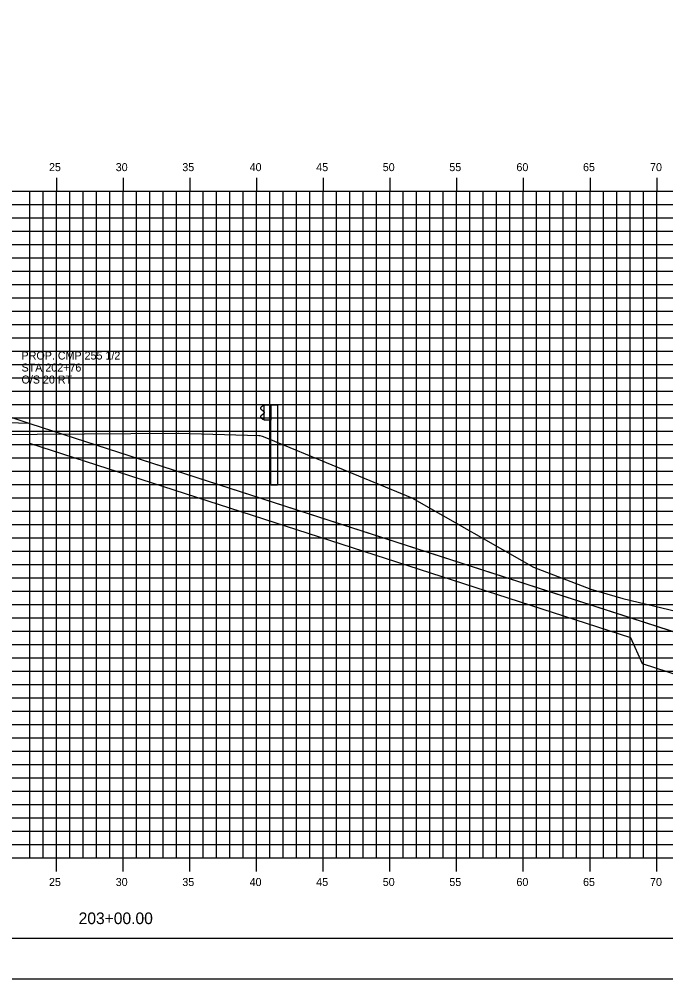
# Model space of a CAD drawing. Extents: x 850598 to 870284, y 366541 to 366651.
# Drawn here: x 866639.6 to 866688, y 366541.2 to 366613.1 of the extents above; entities that cross this region are included whole.
import ezdxf

# ---------------------------------------------------------------- set-up
doc = ezdxf.new("R2010")
doc.units = 0
for name, color, linetype in [('BORDER', 7, 'Continuous'), ('D_Drainage_RipRap', 7, 'Continuous'), ('D_Roadway_Centerline', 7, 'Continuous'), ('D_Roadway_SlopeLines', 7, 'Continuous'), ('D_Roadway_SubGrade', 7, 'Continuous'), ('H_V ANNOTATION', 7, 'Continuous'), ('MAJOR', 7, 'Continuous'), ('MINOR', 7, 'Continuous'), ('PLOT BOUNDARY', 7, 'Continuous'), ('S_Guardrail_Beam', 7, 'Continuous'), ('S_Roadway_Centerline', 7, 'Continuous'), ('S_Utilities_Pole_Joint', 7, 'Continuous')]:
    doc.layers.add(name, color=color, linetype=linetype)

msp = doc.modelspace()

# ---------------------------------------------------------------- linework, layer by layer
at = {"layer": 'BORDER'}
msp.add_line((866572.368, 366544.225), (866732.368, 366544.225), dxfattribs=at)
at = {"layer": 'D_Drainage_RipRap'}
msp.add_lwpolyline([(866685.438, 366568.225), (866694.124, 366565.416), (866703.986, 366562.225), (866700.986, 366559.225), (866697.986, 366559.225), (866694.986, 366561.966), (866686.3, 366564.775), (866685.438, 366566.725), (866640.368, 366581.305), (866640.368, 366582.805)], close=True, dxfattribs=at)
at = {"layer": 'D_Roadway_Centerline'}
msp.add_lwpolyline([(866583.152, 366591.759), (866596.323, 366585.173), (866599.368, 366582.515), (866599.823, 366584.963), (866599.914, 366584.965), (866599.992, 366584.919), (866600.362, 366584.531), (866600.368, 366584.365), (866606.368, 366584.725), (866617.368, 366584.945), (866628.368, 366585.165), (866632.368, 366584.925), (866634.368, 366584.805), (866640.368, 366582.805), (866685.438, 366568.225), (866694.124, 366565.416), (866703.986, 366562.225), (866707.986, 366562.225)], dxfattribs=at)
at = {"layer": 'D_Roadway_SlopeLines'}
msp.add_lwpolyline([(866640.368, 366582.805), (866703.986, 366562.225), (866703.986, 366562.225)], dxfattribs=at)
at = {"layer": 'D_Roadway_SubGrade'}
msp.add_lwpolyline([(866628.368, 366584.665), (866629.368, 366584.605), (866629.368, 366584.855), (866634.368, 366584.555), (866634.368, 366584.805), (866640.368, 366582.805), (866628.368, 366583.165)], close=True, dxfattribs=at)
at = {"layer": 'MAJOR'}
for p, q in [((866642.368, 366601.227), (866642.368, 366600.225)), ((866642.368, 366601.227), (866642.368, 366600.225)), ((866647.368, 366601.227), (866647.368, 366600.225)), ((866647.368, 366601.227), (866647.368, 366600.225)), ((866652.368, 366601.227), (866652.368, 366600.225)), ((866652.368, 366601.227), (866652.368, 366600.225)), ((866657.368, 366601.227), (866657.368, 366600.225)), ((866657.368, 366601.227), (866657.368, 366600.225)), ((866662.368, 366601.227), (866662.368, 366600.225)), ((866662.368, 366601.227), (866662.368, 366600.225)), ((866667.368, 366601.227), (866667.368, 366600.225)), ((866667.368, 366601.227), (866667.368, 366600.225)), ((866672.368, 366601.227), (866672.368, 366600.225)), ((866672.368, 366601.227), (866672.368, 366600.225)), ((866677.368, 366601.227), (866677.368, 366600.225)), ((866677.368, 366601.227), (866677.368, 366600.225)), ((866682.368, 366601.227), (866682.368, 366600.225)), ((866682.368, 366601.227), (866682.368, 366600.225)), ((866687.368, 366601.227), (866687.368, 366600.225)), ((866687.368, 366601.227), (866687.368, 366600.225)), ((866577.368, 366600.225), (866717.368, 366600.225)), ((866577.368, 366600.225), (866717.368, 366600.225)), ((866577.368, 366600.225), (866717.368, 366600.225)), ((866577.368, 366600.225), (866717.368, 366600.225)), ((866642.368, 366550.225), (866642.368, 366600.225)), ((866642.368, 366550.225), (866642.368, 366600.225)), ((866647.368, 366550.225), (866647.368, 366600.225)), ((866647.368, 366550.225), (866647.368, 366600.225)), ((866652.368, 366550.225), (866652.368, 366600.225)), ((866652.368, 366550.225), (866652.368, 366600.225)), ((866657.368, 366550.225), (866657.368, 366600.225)), ((866657.368, 366550.225), (866657.368, 366600.225)), ((866662.368, 366550.225), (866662.368, 366600.225)), ((866662.368, 366550.225), (866662.368, 366600.225)), ((866667.368, 366550.225), (866667.368, 366600.225)), ((866667.368, 366550.225), (866667.368, 366600.225)), ((866672.368, 366550.225), (866672.368, 366600.225)), ((866672.368, 366550.225), (866672.368, 366600.225)), ((866677.368, 366550.225), (866677.368, 366600.225)), ((866677.368, 366550.225), (866677.368, 366600.225)), ((866682.368, 366550.225), (866682.368, 366600.225)), ((866682.368, 366550.225), (866682.368, 366600.225)), ((866687.368, 366550.225), (866687.368, 366600.225)), ((866687.368, 366550.225), (866687.368, 366600.225)), ((866577.368, 366595.225), (866717.368, 366595.225)), ((866577.368, 366595.225), (866717.368, 366595.225)), ((866577.368, 366590.225), (866717.368, 366590.225)), ((866577.368, 366590.225), (866717.368, 366590.225)), ((866577.368, 366585.225), (866717.368, 366585.225)), ((866577.368, 366585.225), (866717.368, 366585.225)), ((866577.368, 366580.225), (866717.368, 366580.225)), ((866577.368, 366580.225), (866717.368, 366580.225)), ((866577.368, 366575.225), (866717.368, 366575.225)), ((866577.368, 366575.225), (866717.368, 366575.225)), ((866577.368, 366570.225), (866717.368, 366570.225)), ((866577.368, 366570.225), (866717.368, 366570.225)), ((866577.368, 366565.225), (866717.368, 366565.225)), ((866577.368, 366565.225), (866717.368, 366565.225)), ((866577.368, 366560.225), (866717.368, 366560.225)), ((866577.368, 366560.225), (866717.368, 366560.225)), ((866577.368, 366555.225), (866717.368, 366555.225)), ((866577.368, 366555.225), (866717.368, 366555.225)), ((866577.368, 366550.225), (866717.368, 366550.225)), ((866577.368, 366550.225), (866717.368, 366550.225)), ((866577.368, 366550.225), (866717.368, 366550.225)), ((866577.368, 366550.225), (866717.368, 366550.225)), ((866642.368, 366549.223), (866642.368, 366550.225)), ((866642.368, 366549.223), (866642.368, 366550.225)), ((866647.368, 366549.223), (866647.368, 366550.225)), ((866647.368, 366549.223), (866647.368, 366550.225)), ((866652.368, 366549.223), (866652.368, 366550.225)), ((866652.368, 366549.223), (866652.368, 366550.225)), ((866657.368, 366549.223), (866657.368, 366550.225)), ((866657.368, 366549.223), (866657.368, 366550.225)), ((866662.368, 366549.223), (866662.368, 366550.225)), ((866662.368, 366549.223), (866662.368, 366550.225)), ((866667.368, 366549.223), (866667.368, 366550.225)), ((866667.368, 366549.223), (866667.368, 366550.225)), ((866672.368, 366549.223), (866672.368, 366550.225)), ((866672.368, 366549.223), (866672.368, 366550.225)), ((866677.368, 366549.223), (866677.368, 366550.225)), ((866677.368, 366549.223), (866677.368, 366550.225)), ((866682.368, 366549.223), (866682.368, 366550.225)), ((866682.368, 366549.223), (866682.368, 366550.225)), ((866687.368, 366549.223), (866687.368, 366550.225)), ((866687.368, 366549.223), (866687.368, 366550.225))]:
    msp.add_line(p, q, dxfattribs=at)
at = {"layer": 'MINOR'}
for p, q in [((866640.368, 366550.225), (866640.368, 366600.225)), ((866640.368, 366550.225), (866640.368, 366600.225)), ((866641.368, 366550.225), (866641.368, 366600.225)), ((866641.368, 366550.225), (866641.368, 366600.225)), ((866643.368, 366550.225), (866643.368, 366600.225)), ((866643.368, 366550.225), (866643.368, 366600.225)), ((866644.368, 366550.225), (866644.368, 366600.225)), ((866644.368, 366550.225), (866644.368, 366600.225)), ((866645.368, 366550.225), (866645.368, 366600.225)), ((866645.368, 366550.225), (866645.368, 366600.225)), ((866646.368, 366550.225), (866646.368, 366600.225)), ((866646.368, 366550.225), (866646.368, 366600.225)), ((866648.368, 366550.225), (866648.368, 366600.225)), ((866648.368, 366550.225), (866648.368, 366600.225)), ((866649.368, 366550.225), (866649.368, 366600.225)), ((866649.368, 366550.225), (866649.368, 366600.225)), ((866650.368, 366550.225), (866650.368, 366600.225)), ((866650.368, 366550.225), (866650.368, 366600.225)), ((866651.368, 366550.225), (866651.368, 366600.225)), ((866651.368, 366550.225), (866651.368, 366600.225)), ((866653.368, 366550.225), (866653.368, 366600.225)), ((866653.368, 366550.225), (866653.368, 366600.225)), ((866654.368, 366550.225), (866654.368, 366600.225)), ((866654.368, 366550.225), (866654.368, 366600.225)), ((866655.368, 366550.225), (866655.368, 366600.225)), ((866655.368, 366550.225), (866655.368, 366600.225)), ((866656.368, 366550.225), (866656.368, 366600.225)), ((866656.368, 366550.225), (866656.368, 366600.225)), ((866658.368, 366550.225), (866658.368, 366600.225)), ((866658.368, 366550.225), (866658.368, 366600.225)), ((866659.368, 366550.225), (866659.368, 366600.225)), ((866659.368, 366550.225), (866659.368, 366600.225)), ((866660.368, 366550.225), (866660.368, 366600.225)), ((866660.368, 366550.225), (866660.368, 366600.225)), ((866661.368, 366550.225), (866661.368, 366600.225)), ((866661.368, 366550.225), (866661.368, 366600.225)), ((866663.368, 366550.225), (866663.368, 366600.225)), ((866663.368, 366550.225), (866663.368, 366600.225)), ((866664.368, 366550.225), (866664.368, 366600.225)), ((866664.368, 366550.225), (866664.368, 366600.225)), ((866665.368, 366550.225), (866665.368, 366600.225)), ((866665.368, 366550.225), (866665.368, 366600.225)), ((866666.368, 366550.225), (866666.368, 366600.225)), ((866666.368, 366550.225), (866666.368, 366600.225)), ((866668.368, 366550.225), (866668.368, 366600.225)), ((866668.368, 366550.225), (866668.368, 366600.225)), ((866669.368, 366550.225), (866669.368, 366600.225)), ((866669.368, 366550.225), (866669.368, 366600.225)), ((866670.368, 366550.225), (866670.368, 366600.225)), ((866670.368, 366550.225), (866670.368, 366600.225)), ((866671.368, 366550.225), (866671.368, 366600.225)), ((866671.368, 366550.225), (866671.368, 366600.225)), ((866673.368, 366550.225), (866673.368, 366600.225)), ((866673.368, 366550.225), (866673.368, 366600.225)), ((866674.368, 366550.225), (866674.368, 366600.225)), ((866674.368, 366550.225), (866674.368, 366600.225)), ((866675.368, 366550.225), (866675.368, 366600.225)), ((866675.368, 366550.225), (866675.368, 366600.225)), ((866676.368, 366550.225), (866676.368, 366600.225)), ((866676.368, 366550.225), (866676.368, 366600.225)), ((866678.368, 366550.225), (866678.368, 366600.225)), ((866678.368, 366550.225), (866678.368, 366600.225)), ((866679.368, 366550.225), (866679.368, 366600.225)), ((866679.368, 366550.225), (866679.368, 366600.225)), ((866680.368, 366550.225), (866680.368, 366600.225)), ((866680.368, 366550.225), (866680.368, 366600.225)), ((866681.368, 366550.225), (866681.368, 366600.225)), ((866681.368, 366550.225), (866681.368, 366600.225)), ((866683.368, 366550.225), (866683.368, 366600.225)), ((866683.368, 366550.225), (866683.368, 366600.225)), ((866684.368, 366550.225), (866684.368, 366600.225)), ((866684.368, 366550.225), (866684.368, 366600.225)), ((866685.368, 366550.225), (866685.368, 366600.225)), ((866685.368, 366550.225), (866685.368, 366600.225)), ((866686.368, 366550.225), (866686.368, 366600.225)), ((866686.368, 366550.225), (866686.368, 366600.225)), ((866577.368, 366599.225), (866717.368, 366599.225)), ((866577.368, 366599.225), (866717.368, 366599.225)), ((866577.368, 366598.225), (866717.368, 366598.225)), ((866577.368, 366598.225), (866717.368, 366598.225)), ((866577.368, 366597.225), (866717.368, 366597.225)), ((866577.368, 366597.225), (866717.368, 366597.225)), ((866577.368, 366596.225), (866717.368, 366596.225)), ((866577.368, 366596.225), (866717.368, 366596.225)), ((866577.368, 366594.225), (866717.368, 366594.225)), ((866577.368, 366594.225), (866717.368, 366594.225)), ((866577.368, 366593.225), (866717.368, 366593.225)), ((866577.368, 366593.225), (866717.368, 366593.225)), ((866577.368, 366592.225), (866717.368, 366592.225)), ((866577.368, 366592.225), (866717.368, 366592.225)), ((866577.368, 366591.225), (866717.368, 366591.225)), ((866577.368, 366591.225), (866717.368, 366591.225)), ((866577.368, 366589.225), (866717.368, 366589.225)), ((866577.368, 366589.225), (866717.368, 366589.225)), ((866577.368, 366588.225), (866717.368, 366588.225)), ((866577.368, 366588.225), (866717.368, 366588.225)), ((866577.368, 366587.225), (866717.368, 366587.225)), ((866577.368, 366587.225), (866717.368, 366587.225)), ((866577.368, 366586.225), (866717.368, 366586.225)), ((866577.368, 366586.225), (866717.368, 366586.225)), ((866577.368, 366584.225), (866717.368, 366584.225)), ((866577.368, 366584.225), (866717.368, 366584.225)), ((866577.368, 366583.225), (866717.368, 366583.225)), ((866577.368, 366583.225), (866717.368, 366583.225)), ((866577.368, 366582.225), (866717.368, 366582.225)), ((866577.368, 366582.225), (866717.368, 366582.225)), ((866577.368, 366581.225), (866717.368, 366581.225)), ((866577.368, 366581.225), (866717.368, 366581.225)), ((866577.368, 366579.225), (866717.368, 366579.225)), ((866577.368, 366579.225), (866717.368, 366579.225)), ((866577.368, 366578.225), (866717.368, 366578.225)), ((866577.368, 366578.225), (866717.368, 366578.225)), ((866577.368, 366577.225), (866717.368, 366577.225)), ((866577.368, 366577.225), (866717.368, 366577.225)), ((866577.368, 366576.225), (866717.368, 366576.225)), ((866577.368, 366576.225), (866717.368, 366576.225)), ((866577.368, 366574.225), (866717.368, 366574.225)), ((866577.368, 366574.225), (866717.368, 366574.225)), ((866577.368, 366573.225), (866717.368, 366573.225)), ((866577.368, 366573.225), (866717.368, 366573.225)), ((866577.368, 366572.225), (866717.368, 366572.225)), ((866577.368, 366572.225), (866717.368, 366572.225)), ((866577.368, 366571.225), (866717.368, 366571.225)), ((866577.368, 366571.225), (866717.368, 366571.225)), ((866577.368, 366569.225), (866717.368, 366569.225)), ((866577.368, 366569.225), (866717.368, 366569.225)), ((866577.368, 366568.225), (866717.368, 366568.225)), ((866577.368, 366568.225), (866717.368, 366568.225)), ((866577.368, 366567.225), (866717.368, 366567.225)), ((866577.368, 366567.225), (866717.368, 366567.225)), ((866577.368, 366566.225), (866717.368, 366566.225)), ((866577.368, 366566.225), (866717.368, 366566.225)), ((866577.368, 366564.225), (866717.368, 366564.225)), ((866577.368, 366564.225), (866717.368, 366564.225)), ((866577.368, 366563.225), (866717.368, 366563.225)), ((866577.368, 366563.225), (866717.368, 366563.225)), ((866577.368, 366562.225), (866717.368, 366562.225)), ((866577.368, 366562.225), (866717.368, 366562.225)), ((866577.368, 366561.225), (866717.368, 366561.225)), ((866577.368, 366561.225), (866717.368, 366561.225)), ((866577.368, 366559.225), (866717.368, 366559.225)), ((866577.368, 366559.225), (866717.368, 366559.225)), ((866577.368, 366558.225), (866717.368, 366558.225)), ((866577.368, 366558.225), (866717.368, 366558.225)), ((866577.368, 366557.225), (866717.368, 366557.225)), ((866577.368, 366557.225), (866717.368, 366557.225)), ((866577.368, 366556.225), (866717.368, 366556.225)), ((866577.368, 366556.225), (866717.368, 366556.225)), ((866577.368, 366554.225), (866717.368, 366554.225)), ((866577.368, 366554.225), (866717.368, 366554.225)), ((866577.368, 366553.225), (866717.368, 366553.225)), ((866577.368, 366553.225), (866717.368, 366553.225)), ((866577.368, 366552.225), (866717.368, 366552.225)), ((866577.368, 366552.225), (866717.368, 366552.225)), ((866577.368, 366551.225), (866717.368, 366551.225)), ((866577.368, 366551.225), (866717.368, 366551.225))]:
    msp.add_line(p, q, dxfattribs=at)
at = {"layer": 'PLOT BOUNDARY'}
msp.add_lwpolyline([(866564.275, 366541.166), (866734.275, 366541.166), (866734.275, 366651.166), (866564.275, 366651.166)], close=True, dxfattribs=at)
at = {"layer": 'S_Guardrail_Beam'}
for p, q in [((866657.853, 366584.118), (866657.709, 366584.019)), ((866657.951, 366584.14), (866657.869, 366584.125)), ((866657.951, 366584.213), (866658.441, 366584.213)), ((866657.951, 366583.046), (866657.951, 366584.213)), ((866658.441, 366584.213), (866658.933, 366584.213)), ((866658.441, 366584.213), (866658.441, 366583.046)), ((866658.933, 366584.213), (866658.933, 366578.213)), ((866657.709, 366583.875), (866657.904, 366583.739)), ((866657.904, 366583.519), (866657.709, 366583.383)), ((866657.938, 366583.675), (866657.938, 366583.584)), ((866657.709, 366583.24), (866657.853, 366583.14)), ((866657.869, 366583.133), (866657.951, 366583.119)), ((866658.441, 366583.046), (866657.951, 366583.046)), ((866658.441, 366578.213), (866658.441, 366583.046)), ((866658.441, 366578.213), (866658.933, 366578.213))]:
    msp.add_line(p, q, dxfattribs=at)
for centre, major_axis, start_param, end_param in [((866657.876, 366584.085), (-0.0417, 0), 4.886922, 5.323254), ((866657.759, 366583.947), (-0.0877, 0), 5.323254, 7.243116), ((866657.759, 366583.312), (-0.0877, 0), 5.323254, 7.243116), ((866657.859, 366583.675), (0.0789, 0), 0, 0.959931), ((866657.859, 366583.584), (0.0789, 0), 5.323254, 6.283185), ((866657.876, 366583.174), (-0.0417, 0), 0.959931, 1.396263)]:
    msp.add_ellipse(centre, major_axis=major_axis, ratio=0.995501, start_param=start_param, end_param=end_param, dxfattribs=at)
at = {"layer": 'S_Roadway_Centerline'}
msp.add_lwpolyline([(866630.148, 366581.942), (866640.939, 366581.999), (866651.47, 366582.067), (866651.53, 366582.067), (866657.55, 366581.907), (866657.613, 366581.904), (866657.799, 366581.854), (866657.864, 366581.839), (866669.005, 366577.23), (866678.131, 366572.038), (866682.432, 366570.383), (866684.838, 366569.678), (866695.9, 366567.03), (866697.759, 366566.645), (866698.493, 366566.018), (866698.858, 366566.105), (866703.502, 366564.338), (866715.847, 366558.522), (866717.368, 366558.415)], dxfattribs=at)

# ---------------------------------------------------------------- texts
at = {"layer": 'H_V ANNOTATION'}
for s, height, p in [('25', 0.6, (866641.814, 366601.725)), ('30', 0.6, (866646.817, 366601.725)), ('35', 0.6, (866651.809, 366601.725)), ('40', 0.6, (866656.854, 366601.725)), ('45', 0.6, (866661.846, 366601.725)), ('50', 0.6, (866666.833, 366601.725)), ('55', 0.6, (866671.825, 366601.725)), ('60', 0.6, (866676.854, 366601.725)), ('65', 0.6, (866681.846, 366601.725)), ('70', 0.6, (866686.87, 366601.725)), ('25', 0.6, (866641.814, 366548.125)), ('30', 0.6, (866646.817, 366548.125)), ('35', 0.6, (866651.809, 366548.125)), ('40', 0.6, (866656.854, 366548.125)), ('45', 0.6, (866661.846, 366548.125)), ('50', 0.6, (866666.833, 366548.125)), ('55', 0.6, (866671.825, 366548.125)), ('60', 0.6, (866676.854, 366548.125)), ('65', 0.6, (866681.846, 366548.125)), ('70', 0.6, (866686.87, 366548.125)), ('203+00.00', 0.875, (866644.036, 366545.268))]:
    msp.add_text(s, height=height, dxfattribs=at).set_placement(p)
at = {"layer": 'S_Roadway_Centerline'}
for s, p in [('C', (866640.934, 366581.999)), ('L', (866640.939, 366581.992))]:
    msp.add_text(s, height=0.0146, dxfattribs=at).set_placement(p)
at = {"layer": 'S_Utilities_Pole_Joint'}
for s, p in [('PROP. CMP 255 1/2', (866639.758, 366587.598)), ('STA 202+76', (866639.758, 366586.698)), ('O/S 20 RT', (866639.758, 366585.798))]:
    msp.add_text(s, height=0.6, dxfattribs=at).set_placement(p)

doc.saveas('drawing.dxf')
